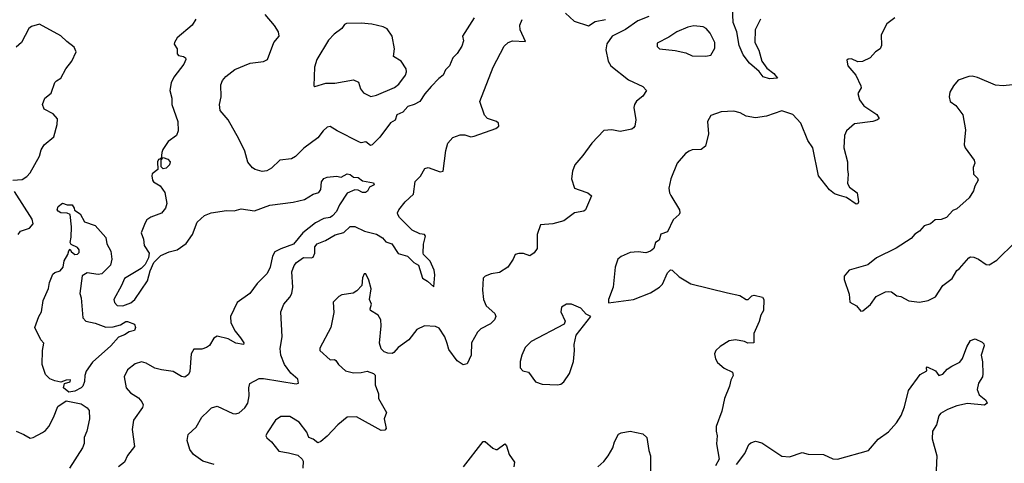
# Model space of a CAD drawing. Extents: x 1921360 to 2014538, y 768294 to 907744.
# Tile 310 of 412: x 1933018 to 1939383, y 884028 to 886892. Entities that reach past the tile are written whole.
import ezdxf

# ---------------------------------------------------------------- set-up
doc = ezdxf.new("R2010")
doc.units = 0

msp = doc.modelspace()

# ---------------------------------------------------------------- linework, layer by layer
at = {"layer": '0CON10XD'}
for points in [[(1937805.8, 886895), (1937772.1, 886827.9), (1937770.5, 886745), (1937795.5, 886695.5), (1937814.4, 886625), (1937848.6, 886578.6), (1937892, 886545), (1937917.5, 886515), (1937865, 886509.5), (1937823.3, 886523.3), (1937798.3, 886558.3), (1937735, 886612.3), (1937695.2, 886665.2), (1937669.7, 886725), (1937654.3, 886814.3), (1937630.8, 886875), (1937625.9, 886975.9)], [(1935955, 886903.8), (1935880.6, 886785), (1935887.1, 886755), (1935875, 886720.8), (1935845, 886673.5), (1935817.3, 886645), (1935795.3, 886595), (1935771.2, 886568.8), (1935755.3, 886535), (1935726.8, 886513.2), (1935678.5, 886461.5), (1935636.4, 886413.6), (1935604.6, 886365), (1935568.5, 886345), (1935527.6, 886332.4), (1935495.4, 886295), (1935455, 886277.9), (1935445, 886242.5), (1935414.1, 886225.9), (1935345, 886133.1), (1935297.5, 886085), (1935285, 886080), (1935255, 886104.4), (1935225, 886097.1), (1935215, 886100.6), (1935071.2, 886175), (1935025, 886202.5), (1935005, 886197.5), (1934979.2, 886175), (1934945, 886130), (1934855, 886062.5), (1934801.7, 886008.3), (1934775, 885994.2), (1934700, 885985), (1934646.4, 885933.6), (1934615, 885915.7), (1934585, 885911.4), (1934540, 885925), (1934523.8, 885935), (1934491.7, 885971.7), (1934474.1, 886044.1), (1934435, 886123.3), (1934365, 886245.8), (1934314.4, 886305), (1934310.5, 886345), (1934321.2, 886395), (1934318, 886472), (1934329.8, 886500.2), (1934350.8, 886525), (1934409.7, 886570.3), (1934508.7, 886611.3), (1934595, 886622.9), (1934618.8, 886635), (1934661.2, 886745), (1934696, 886785), (1934690, 886815), (1934665.6, 886855.6), (1934605.8, 886925.8)], [(1937085, 886913.5), (1937014.6, 886885.4), (1936935, 886829.1), (1936848.6, 886785), (1936813.6, 886736.4), (1936807, 886697), (1936822.5, 886625), (1936839.2, 886595), (1936953.7, 886503.7), (1937045, 886460), (1937068.8, 886435), (1937045, 886398.8), (1937004.3, 886365.7), (1936991.2, 886345), (1936988.8, 886325), (1937000, 886245), (1936994, 886205), (1936986.7, 886193.3), (1936974.2, 886185.8), (1936899.7, 886170.3), (1936845, 886180), (1936795, 886177.5), (1936716.2, 886095), (1936658.8, 886015), (1936606.2, 885955), (1936590.8, 885915), (1936585.8, 885865), (1936603.8, 885805), (1936634.4, 885794.4), (1936690, 885775), (1936713.8, 885755), (1936675, 885663.8), (1936664.2, 885655.8), (1936604.1, 885645.9), (1936535, 885594.2), (1936465, 885573.8), (1936385, 885567.5), (1936363.3, 885505), (1936362.5, 885415), (1936343, 885387), (1936315, 885367.5), (1936275, 885382.5), (1936245, 885382.5), (1936220, 885375), (1936208, 885345), (1936172.5, 885295), (1936119.5, 885260.5), (1936065, 885251.2), (1936027.5, 885235), (1936015, 885222.5), (1936009.2, 885145), (1936016, 885085), (1936034.2, 885045), (1936090, 884995), (1936096.2, 884975), (1936087.5, 884955), (1936061.3, 884928.7), (1935998.8, 884895), (1935978, 884875), (1935938.6, 884805), (1935936.9, 884725), (1935911.2, 884668.8), (1935885, 884662.5), (1935845, 884688.6), (1935792.2, 884762.2), (1935780.4, 884800.4), (1935766.7, 884845), (1935729.4, 884899.4), (1935705, 884910.6), (1935635, 884915.7), (1935585, 884892), (1935534.4, 884825.6), (1935465, 884775.8), (1935436.6, 884743.4), (1935425, 884737.5), (1935397.7, 884737.7), (1935375, 884746.7), (1935355, 884767.5), (1935343, 884803), (1935354.3, 884915), (1935352, 884955), (1935335, 884983.3), (1935286.7, 885015), (1935283.9, 885026.1), (1935292.5, 885055), (1935280, 885085), (1935290, 885155), (1935275, 885210), (1935255, 885250), (1935245, 885250), (1935233.8, 885225), (1935228.8, 885175), (1935198.3, 885141.7), (1935174.1, 885125.9), (1935100, 885115), (1935081.2, 885105), (1935045, 885067.5), (1935048.8, 885001.2), (1935030, 884905), (1934958.3, 884771.7), (1934957.5, 884755), (1935025, 884695.8), (1935052.3, 884697.7)], [(1936545.4, 886935.4), (1936603.2, 886883.2), (1936695, 886852.7), (1936738.7, 886881.3), (1936805, 886893.8)], [(1932974.2, 885855.8), (1933035, 885860.4), (1933065, 885880.4), (1933085, 885903.8), (1933145, 886010.5), (1933157.7, 886052.3), (1933176.7, 886085), (1933238.1, 886135), (1933261.3, 886215), (1933262.2, 886252.2), (1933233.8, 886285), (1933176.2, 886315), (1933166, 886345), (1933180, 886385), (1933222.3, 886417.7), (1933245, 886485.7), (1933255, 886498.5), (1933285, 886515.8), (1933315.4, 886574.6), (1933354.7, 886625.3), (1933383.5, 886685), (1933371.1, 886715), (1933321.7, 886751.7), (1933285, 886788.8), (1933145, 886864.5), (1933095, 886848.9), (1933076.2, 886835), (1933029.1, 886745), (1932995.7, 886714.3)], [(1934155.6, 886895), (1934133.9, 886856.1), (1934035.8, 886775), (1934018, 886745), (1934016.2, 886735), (1934035.8, 886705), (1934035, 886671.2), (1934045, 886661.9), (1934076.2, 886655), (1934088.8, 886645), (1934091.2, 886635), (1934078.8, 886605), (1934015, 886521.2)], [(1934275, 884019.4), (1934202.1, 884042.1), (1934141.2, 884085), (1934117.3, 884117.3), (1934100.8, 884175), (1934107.3, 884212.7), (1934158.3, 884261.7), (1934196, 884325), (1934235.6, 884364.4), (1934257.5, 884385), (1934295, 884396.7), (1934395, 884348.8), (1934415, 884346), (1934437, 884353), (1934474, 884385), (1934492.5, 884415), (1934502.3, 884462.3), (1934500, 884515), (1934505, 884542.5), (1934565, 884574.4), (1934595, 884576), (1934805, 884540.9), (1934821.2, 884545), (1934815, 884570), (1934769.8, 884609.8), (1934730, 884665), (1934706.2, 884725), (1934702.2, 884767.8), (1934714.5, 884845), (1934706.4, 885005), (1934725.6, 885055), (1934765, 885101.4), (1934777.1, 885125), (1934783.5, 885165), (1934777.1, 885265), (1934791.4, 885305), (1934807.5, 885325), (1934853.2, 885356.8), (1934905, 885354.6), (1934915, 885359.4), (1934925.9, 885384.1), (1934926.9, 885425), (1934941.9, 885445), (1934995, 885465.5), (1935057.4, 885502.6), (1935112.9, 885517.1), (1935155, 885555.7), (1935185, 885556.9), (1935246.5, 885526.5), (1935325, 885507.3), (1935362.6, 885482.6), (1935385, 885458.8), (1935424.1, 885444.1), (1935465, 885381.9), (1935525, 885365.4), (1935565, 885323.9), (1935597, 885307), (1935622.8, 885222.8), (1935655, 885204.6), (1935695, 885166.2), (1935702, 885245), (1935697.7, 885275), (1935672, 885332), (1935628.2, 885375), (1935625.4, 885385), (1935627.3, 885442.7), (1935642, 885495), (1935634.2, 885504.2), (1935605, 885510), (1935555, 885532.5), (1935473.1, 885615), (1935461.9, 885635), (1935460, 885645), (1935468.6, 885665), (1935509.4, 885715), (1935564.4, 885765), (1935575, 885847.5), (1935608, 885882), (1935637.7, 885932.3), (1935658.3, 885938.3), (1935735, 885908.8), (1935755.8, 885914.2), (1935772, 886048), (1935786, 886095), (1935817.7, 886132.3), (1935865, 886148.8), (1935895, 886148), (1935935, 886136.9), (1935955, 886139.5), (1936095, 886189.4), (1936114.2, 886205), (1936112.5, 886225), (1936100.8, 886235), (1936042, 886255), (1936022, 886275), (1935991.4, 886365), (1936079.5, 886585), (1936149.4, 886720.6), (1936175, 886744.2), (1936204.5, 886755.5), (1936287.5, 886752.5), (1936253.9, 886826.1), (1936251.9, 886858.1), (1936266.6, 886893.4)], [(1935287, 886397), (1935325, 886404.4), (1935441.2, 886455), (1935468, 886475), (1935512.5, 886535), (1935518.6, 886555), (1935515.5, 886575.5), (1935483.8, 886625), (1935433.3, 886655), (1935440.8, 886705), (1935426, 886785), (1935394.3, 886834.3), (1935367, 886847), (1935295, 886862.9), (1935225, 886870.6), (1935131.3, 886868.7), (1935118.6, 886861.4), (1935100, 886835), (1935050.3, 886799.7), (1935015, 886760.8), (1934939.1, 886635), (1934923.5, 886585), (1934920, 886465), (1934925, 886460), (1934997, 886483), (1935055, 886483.1), (1935175, 886503.8), (1935208.8, 886488.8), (1935221.2, 886445), (1935239.5, 886419.5), (1935287, 886397)], [(1938675.4, 886905), (1938640.5, 886879.5), (1938623.6, 886865), (1938586.7, 886795), (1938589.2, 886725), (1938580, 886705), (1938550, 886685), (1938515, 886646.7), (1938465, 886622.5), (1938435, 886620), (1938395, 886640), (1938373, 886637), (1938365, 886630), (1938372, 886595), (1938422.5, 886535), (1938456.2, 886465), (1938458, 886452), (1938436.2, 886415), (1938446.2, 886375), (1938475.6, 886335.6), (1938559.3, 886279.3), (1938573.8, 886255), (1938563.3, 886245), (1938532.5, 886235), (1938415, 886219.6), (1938362.2, 886175), (1938350.6, 886145), (1938345.7, 886065), (1938370, 885975), (1938368.6, 885925), (1938374.4, 885895), (1938370, 885835), (1938381.1, 885811.1), (1938431.2, 885775), (1938440, 885715), (1938435.9, 885704.1), (1938425, 885700), (1938363, 885743), (1938317.3, 885757.3), (1938285, 885768.5), (1938252.8, 885792.8), (1938181.5, 885885), (1938144.6, 886064.6), (1938112.8, 886112.8), (1938066.9, 886225), (1938015, 886280.6), (1937945, 886302.9), (1937845, 886269.4), (1937775, 886259.4), (1937715, 886269.4), (1937675, 886290.8), (1937635, 886302.5), (1937552.4, 886297.6), (1937485, 886273.8), (1937464, 886235), (1937470, 886155), (1937451.2, 886075), (1937422.5, 886055), (1937365, 886052.9), (1937345, 886044.3), (1937322.3, 886027.7), (1937267.5, 885965), (1937228.1, 885865), (1937214.3, 885805), (1937217.5, 885775), (1937226.5, 885756.5), (1937282, 885665), (1937286, 885645), (1937281.2, 885635), (1937241.2, 885598.8), (1937205, 885522.5), (1937161.7, 885508.3), (1937150.7, 885469.3), (1937127, 885453), (1937116.7, 885415), (1937095, 885396.7), (1937065, 885386), (1937015, 885392.9), (1936965, 885387.8), (1936905, 885362.2), (1936884.4, 885345), (1936866.5, 885295), (1936854, 885165), (1936823.3, 885085), (1936823.3, 885063.3), (1936985, 885086), (1937095, 885129.2), (1937154.2, 885165.8), (1937173.3, 885185), (1937205, 885257.5), (1937225, 885276.7), (1937235.8, 885275.8), (1937281.9, 885231.9), (1937355.7, 885185.7), (1937592.3, 885127.7), (1937672.1, 885112.1), (1937715, 885084.5), (1937726.7, 885085), (1937750.6, 885109.4), (1937765, 885114), (1937819.5, 885099.5), (1937828, 885085), (1937826.2, 885015), (1937808.8, 884985), (1937797.7, 884942.3), (1937763.3, 884865), (1937762.5, 884805), (1937725, 884802.5), (1937704.1, 884814.1), (1937645, 884825.8), (1937605, 884817.5), (1937545, 884782), (1937518, 884755), (1937509.2, 884735), (1937515, 884702.5), (1937528.8, 884678.8), (1937571.2, 884641.2), (1937626.4, 884616.4), (1937630, 884595), (1937613.8, 884565), (1937606, 884525), (1937574.2, 884445), (1937555.8, 884365), (1937520.8, 884265), (1937520, 884235), (1937527.5, 884205), (1937522.7, 884152.7), (1937540, 884055), (1937515, 884010)], [(1937452.3, 886657.7), (1937485, 886664), (1937511.7, 886708.3), (1937510.8, 886745), (1937480.8, 886805), (1937455, 886835.8), (1937435, 886847.1), (1937375, 886851.9), (1937336.7, 886845), (1937266.7, 886815), (1937215, 886778.8), (1937138.3, 886741.7), (1937138.3, 886718.3), (1937153.6, 886703.6), (1937254.2, 886694.2), (1937325, 886678), (1937365, 886658), (1937452.3, 886657.7)], [(1939435, 886471.4), (1939375, 886465.8), (1939325, 886470.6), (1939209.3, 886519.3), (1939175, 886526.7), (1939152.5, 886525), (1939085, 886501.2), (1939053.8, 886465), (1939030, 886425), (1939026.2, 886395), (1939033.3, 886365), (1939068.3, 886338.3), (1939115, 886277.5), (1939131.7, 886181.7), (1939125.8, 886115), (1939122.9, 886085), (1939129.4, 886065), (1939187.8, 885985), (1939191.2, 885965), (1939181.7, 885938.3), (1939182.5, 885895), (1939208.3, 885868.3), (1939213.3, 885855), (1939192.3, 885817.7), (1939183.6, 885786.4), (1939155, 885742.5), (1939075, 885670), (1939050.7, 885659.3), (1939010, 885615), (1938975, 885601.2), (1938935, 885598.8), (1938905, 885573.3), (1938865, 885561.2), (1938834.2, 885525.8), (1938805, 885506.2), (1938780.5, 885479.5), (1938684.1, 885415.9), (1938555.8, 885354.2), (1938501.4, 885308.6), (1938380, 885275), (1938347.5, 885235), (1938346.7, 885215), (1938379.1, 885119.1), (1938385, 885067.5), (1938427.5, 885045), (1938455, 885010), (1938468.3, 885011.7), (1938517.7, 885052.3), (1938555, 885103.8), (1938615, 885133.8), (1938635, 885138), (1938653.9, 885133.9), (1938688.8, 885108.8), (1938714.1, 885104.1), (1938765, 885075.7), (1938835, 885068), (1938890.9, 885079.1), (1938937.3, 885102.7), (1938985, 885176.2), (1939045, 885220), (1939075, 885272.5), (1939093.9, 885286.1), (1939152.5, 885355), (1939165, 885361.2), (1939185, 885358), (1939216.7, 885345), (1939265, 885311.2), (1939285, 885308.8), (1939335, 885340), (1939453.3, 885455)], [(1934015, 886521.2), (1933998, 886485), (1933988.8, 886435), (1934001.2, 886385), (1934002, 886345), (1934040.8, 886235), (1934042.5, 886175), (1934030.8, 886145), (1933978.1, 886105), (1933944.3, 886055), (1933936.2, 886035), (1933933, 885997), (1933915, 885988.6), (1933908, 885975), (1933910, 885925), (1933875, 885896.7), (1933871.2, 885885), (1933876.2, 885855), (1933883.8, 885845), (1933925, 885820), (1933955.8, 885775.8), (1933968.8, 885705), (1933961.2, 885675), (1933935, 885643.3), (1933865, 885618), (1933840.6, 885599.4), (1933828.8, 885581.2), (1933803.8, 885515), (1933818, 885475), (1933822, 885435), (1933854.1, 885384.1), (1933851.2, 885355), (1933828.8, 885311.2), (1933803.3, 885285), (1933695, 885221.2), (1933676.9, 885175), (1933625.7, 885085), (1933630, 885065), (1933647.1, 885047.1), (1933685, 885045.4), (1933737, 885063), (1933761.8, 885085), (1933845, 885206), (1933860.6, 885269.4), (1933886.2, 885325), (1933930.3, 885369.7), (1933985, 885394.2), (1934035, 885406.7), (1934095, 885446.2), (1934135.4, 885505), (1934164.2, 885585.8), (1934211.9, 885628.1), (1934255, 885644.6), (1934355, 885660.6), (1934405, 885658), (1934449.5, 885670.5), (1934535, 885656.9), (1934635, 885695.6), (1934785, 885712.9), (1934858.9, 885731.1), (1934915, 885766), (1934952.7, 885777.3), (1934964.2, 885795.8), (1934969.1, 885845), (1934985, 885867.5), (1935005, 885875.8), (1935065, 885881.2), (1935095, 885876.2), (1935135, 885896.2), (1935155, 885893.3), (1935175, 885876.2), (1935205, 885874), (1935235, 885852.5), (1935305, 885838), (1935310, 885825), (1935278.8, 885811.2), (1935266.7, 885785), (1935254.2, 885775.8), (1935235, 885775.7), (1935205, 885790.8), (1935185, 885792.5), (1935135, 885771.1), (1935085, 885695.7), (1935065, 885654.5), (1935040.5, 885625), (1935024.3, 885615.7), (1934985, 885607.7), (1934930.3, 885579.7), (1934849.3, 885515), (1934787.1, 885442.9), (1934705, 885413), (1934667.1, 885392.9), (1934651.3, 885365), (1934636.5, 885293.5), (1934616.7, 885253.3), (1934552.4, 885187.6), (1934505.6, 885125), (1934424.1, 885065.9), (1934381.4, 884975), (1934383.1, 884935), (1934411.6, 884881.6), (1934445, 884838), (1934467.5, 884805), (1934465, 884794.3), (1934415, 884802.7), (1934365, 884832.1), (1934295, 884847.9), (1934273.4, 884836.6), (1934245, 884789.2), (1934225, 884774.3), (1934195, 884764), (1934143.3, 884765), (1934125.8, 884735), (1934118.9, 884621.1), (1934109.5, 884600.5), (1934085, 884584.2), (1934065, 884588), (1934011, 884621), (1933935, 884630.4), (1933892.5, 884642.5), (1933835, 884673.5), (1933805, 884682.9), (1933765, 884669.2), (1933715, 884631.2), (1933694.2, 884585), (1933705.8, 884515), (1933735, 884482.2), (1933785, 884450.6), (1933807.5, 884425), (1933816, 884405), (1933812.7, 884387.3), (1933754, 884305), (1933744.3, 884245.7), (1933760, 884135), (1933715, 884078.8), (1933694.5, 884035.5), (1933656, 884005)], [(1933945, 885930), (1933933, 885943), (1933933, 885987), (1933945, 886002.5), (1933975, 885991.2), (1933990, 885975), (1933986.7, 885955), (1933965, 885933.3), (1933945, 885930)], [(1933008, 885505), (1933024.3, 885525.7), (1933082.5, 885545), (1933106.2, 885575), (1933098.8, 885605), (1932983.4, 885783.4)], [(1933335, 884487.9), (1933301.9, 884515), (1933307.5, 884542.5), (1933345, 884554.5), (1933345.9, 884565.9), (1933317.5, 884565), (1933285, 884550.8), (1933245, 884559.5), (1933212, 884572), (1933185, 884601.2), (1933163.1, 884665), (1933166.2, 884755), (1933174.2, 884804.2), (1933154.3, 884825), (1933116.2, 884905), (1933141.8, 884975), (1933159.5, 885005), (1933170.5, 885079.5), (1933203.9, 885156.1), (1933210.8, 885195), (1933231.7, 885248.3), (1933245, 885260), (1933278.8, 885271.2), (1933298.8, 885295), (1933306.2, 885335), (1933328.8, 885375), (1933335, 885400), (1933345, 885410), (1933350, 885395), (1933375, 885376.9), (1933391.7, 885378.3), (1933401.5, 885388.5), (1933401.9, 885405), (1933391.1, 885421.1), (1933350, 885440), (1933344, 885454), (1933351.7, 885488.3), (1933353.3, 885555), (1933343.6, 885633.6), (1933325, 885643.3), (1933285, 885645.8), (1933266.2, 885655), (1933260.8, 885665), (1933266.7, 885685), (1933295, 885707.5), (1933325, 885697.5), (1933357, 885697), (1933370, 885675), (1933371.7, 885661.7), (1933409.3, 885639.3), (1933437, 885587), (1933505, 885563.3), (1933573.8, 885485), (1933581.4, 885445), (1933607, 885397), (1933614.2, 885345), (1933605, 885306.7), (1933548.3, 885251.7), (1933525, 885246), (1933455, 885257.5), (1933422.9, 885237.1), (1933406.7, 885125), (1933416.2, 885095), (1933426.4, 884966.4), (1933446.4, 884946.4), (1933505, 884933.1), (1933575, 884906.5), (1933622, 884908), (1933668.9, 884921.1), (1933705, 884943.3), (1933715, 884943.3), (1933760, 884925), (1933766.7, 884905), (1933760, 884885), (1933725, 884877.5), (1933695, 884856.7), (1933657.5, 884842.5), (1933607.9, 884785), (1933489.7, 884680.3), (1933448.3, 884621.7), (1933438.8, 884595), (1933436.4, 884555), (1933425.6, 884525), (1933416, 884515), (1933375, 884493.8), (1933335, 884487.9)], [(1936495, 884533.8), (1936515, 884538.8), (1936535.7, 884554.3), (1936571.7, 884608.3), (1936597.1, 884685), (1936604.4, 884755), (1936601.4, 884795), (1936615.6, 884854.4), (1936710, 884975), (1936680.7, 884990.7), (1936645, 885030), (1936585, 885054.3), (1936552.5, 885055), (1936521.2, 885035), (1936516.2, 885005), (1936543.3, 884945), (1936537.5, 884925), (1936323.8, 884815), (1936286.2, 884775), (1936263.8, 884725), (1936253.8, 884685), (1936253.9, 884643.9), (1936270, 884625), (1936306.7, 884615), (1936353, 884553), (1936395, 884539.2), (1936495, 884533.8)], [(1937650.9, 884019.1), (1937705, 884091.2), (1937731.2, 884148.8), (1937745, 884160), (1937775, 884170), (1937815, 884160), (1937945, 884074), (1937995, 884070), (1938075, 884097.1), (1938115, 884085.7), (1938214.3, 884084.3), (1938275, 884055.6), (1938305, 884053.1), (1938505, 884110), (1938567, 884183), (1938635, 884230.5), (1938685, 884288.1), (1938715, 884335.8), (1938737, 884393), (1938762.4, 884497.6), (1938838.3, 884601.7), (1938882.5, 884625), (1938880, 884645), (1938885, 884650), (1938937.5, 884625), (1938960, 884595), (1938985, 884603.3), (1939012.5, 884635), (1939042.5, 884655), (1939095, 884680), (1939112, 884705), (1939141.1, 884778.9), (1939165, 884821.2), (1939195, 884832), (1939239.2, 884809.2), (1939249.5, 884799.5), (1939252.5, 884785), (1939232, 884725), (1939242.3, 884682.3), (1939244, 884605), (1939241.2, 884585), (1939216.2, 884545), (1939207.5, 884505), (1939219.7, 884469.7), (1939263.3, 884435), (1939272.5, 884415), (1939255, 884403.3), (1939145, 884414), (1939075, 884398.8), (1939015, 884375.7), (1938971.2, 884348.8), (1938960, 884335), (1938943.9, 884276.1), (1938918.8, 884235), (1938916, 884185), (1938946, 884075), (1938939.2, 883935)], [(1935052.3, 884697.7), (1935062.3, 884692.3), (1935078.8, 884665), (1935125, 884624), (1935175, 884612), (1935225, 884613.8), (1935265, 884623.3), (1935305, 884607.5), (1935316.1, 884596.1), (1935316, 884535), (1935336.7, 884475), (1935337.5, 884445), (1935388.8, 884355), (1935373.3, 884315), (1935387.8, 884252.2), (1935379.1, 884240.9), (1935355, 884239.5), (1935195, 884326.7), (1935135, 884325.8), (1935075, 884275.8), (1935005, 884202.2), (1934965, 884168.1), (1934945, 884159.2), (1934915, 884184), (1934886.2, 884195), (1934875, 884228.8), (1934825, 884293.8), (1934765, 884328.8), (1934705, 884328.8), (1934672, 884305), (1934616.9, 884225), (1934610, 884205), (1934615, 884192.5), (1934645.7, 884165), (1934692.5, 884105), (1934755.8, 884095.8), (1934815, 884079.4), (1934844.2, 884055), (1934850.5, 884040.5), (1934849.2, 883995)], [(1932995, 884234), (1933045, 884214.4), (1933085, 884190), (1933105, 884194.2), (1933165, 884227.1), (1933185, 884240), (1933205.4, 884264.6), (1933236.8, 884323.2), (1933265, 884394.4), (1933319.1, 884430.9), (1933415, 884412), (1933455, 884386.2), (1933467.6, 884367.6), (1933470, 884315), (1933452.5, 884235), (1933435.7, 884195), (1933435.7, 884155), (1933425, 884126.7), (1933340, 883995)], [(1936755.4, 884004.6), (1936795, 884040), (1936821.4, 884075), (1936852.6, 884127.4), (1936863.6, 884165), (1936889.2, 884215), (1936906.2, 884223.8), (1936965, 884235.4), (1937046.7, 884216.7), (1937071.9, 884195), (1937085, 884110), (1937096.2, 884075), (1937096.1, 883956.1)], [(1935886, 884004), (1936015, 884168.8), (1936027.3, 884167.3), (1936075.9, 884125.9), (1936095, 884116.7), (1936105, 884116.7), (1936155, 884152.5), (1936165, 884140), (1936181.2, 884085), (1936217.5, 884035), (1936212.5, 884005)]]:
    msp.add_lwpolyline(points, dxfattribs=at)

doc.saveas('drawing.dxf')
